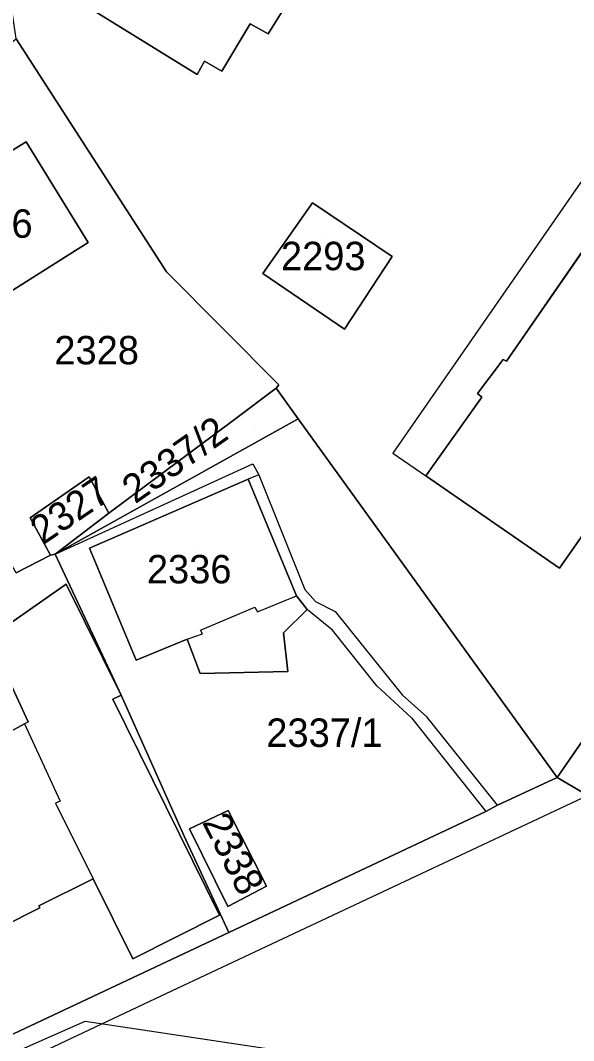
# Model space of a CAD drawing. Extents: x -263423 to -261326, y -1240067 to -1237864.
# Drawn here: x -262482.3 to -262443.4, y -1239022.8 to -1238951 of the extents above; entities that cross this region are included whole.
import ezdxf

# ---------------------------------------------------------------- set-up
doc = ezdxf.new("R2010")
doc.units = 0
for name, color, linetype in [('body_kn', 7, 'Continuous'), ('kladpar_druhypozemkov', 7, 'Continuous'), ('kladpar_hranice', 7, 'Continuous'), ('kladpar_parcelnecisla', 7, 'Continuous'), ('kladpar_plochy', 7, 'Continuous'), ('tarchy_linie', 7, 'Continuous'), ('zappar_hrandruhpozemk', 7, 'Continuous')]:
    doc.layers.add(name, color=color, linetype=linetype)

msp = doc.modelspace()

# ---------------------------------------------------------------- linework, layer by layer
at = {"layer": 'body_kn'}
for p, q in [((-262466.1, -1238951.27), (-262466.1, -1238951.27)), ((-262464.84, -1238951.98), (-262464.84, -1238951.98)), ((-262469.3, -1238953.91), (-262469.3, -1238953.91)), ((-262469.82, -1238954.85), (-262469.82, -1238954.85)), ((-262468.1, -1238954.61), (-262468.1, -1238954.61)), ((-262481.86, -1238959.58), (-262481.86, -1238959.58)), ((-262481.86, -1238959.58), (-262481.86, -1238959.58)), ((-262461.72, -1238963.86), (-262461.72, -1238963.86)), ((-262461.72, -1238963.86), (-262461.72, -1238963.86)), ((-262477.49, -1238966.65), (-262477.49, -1238966.65)), ((-262456.11, -1238967.64), (-262456.11, -1238967.64)), ((-262471.99, -1238968.72), (-262471.99, -1238968.72)), ((-262471.99, -1238968.72), (-262471.99, -1238968.72)), ((-262465.2, -1238968.84), (-262465.2, -1238968.84)), ((-262459.47, -1238972.75), (-262459.47, -1238972.75)), ((-262448.32, -1238974.87), (-262448.32, -1238974.87)), ((-262448.07, -1238975), (-262448.07, -1238975)), ((-262464.08, -1238976.65), (-262464.08, -1238976.65)), ((-262464.27, -1238976.9), (-262464.27, -1238976.9)), ((-262450.12, -1238977.26), (-262450.12, -1238977.26)), ((-262449.81, -1238977.52), (-262449.81, -1238977.52)), ((-262467.21, -1238979.1), (-262467.21, -1238979.1)), ((-262462.72, -1238979.05), (-262462.72, -1238979.05)), ((-262456.07, -1238981.47), (-262456.07, -1238981.47)), ((-262465.91, -1238982.21), (-262465.91, -1238982.21)), ((-262465.91, -1238982.21), (-262465.91, -1238982.21)), ((-262477.41, -1238983.14), (-262477.41, -1238983.14)), ((-262477.41, -1238983.14), (-262477.41, -1238983.14)), ((-262465.48, -1238982.98), (-262465.48, -1238982.98)), ((-262453.74, -1238983.07), (-262453.74, -1238983.07)), ((-262466.24, -1238983.29), (-262466.24, -1238983.29)), ((-262466.24, -1238983.29), (-262466.24, -1238983.29)), ((-262481.56, -1238986.02), (-262481.56, -1238986.02)), ((-262476.04, -1238985.68), (-262476.04, -1238985.68)), ((-262477.4, -1238988.15), (-262477.4, -1238988.15)), ((-262480.13, -1238988.63), (-262480.13, -1238988.63)), ((-262479.81, -1238988.57), (-262479.81, -1238988.57)), ((-262479.81, -1238988.57), (-262479.81, -1238988.57)), ((-262444.35, -1238989.55), (-262444.35, -1238989.55)), ((-262479.03, -1238990.68), (-262479.03, -1238990.68)), ((-262462.26, -1238991.06), (-262462.26, -1238991.06)), ((-262462.83, -1238991.49), (-262462.83, -1238991.49)), ((-262465.76, -1238992.3), (-262465.76, -1238992.3)), ((-262462.08, -1238992.45), (-262462.08, -1238992.45)), ((-262461.51, -1238991.89), (-262461.51, -1238991.89)), ((-262465.58, -1238992.61), (-262465.58, -1238992.61)), ((-262460.12, -1238992.59), (-262460.12, -1238992.59)), ((-262469.59, -1238993.91), (-262469.59, -1238993.91)), ((-262460.32, -1238993.92), (-262460.32, -1238993.92)), ((-262470.54, -1238994.54), (-262470.54, -1238994.54)), ((-262470.54, -1238994.54), (-262470.54, -1238994.54)), ((-262469.46, -1238994.17), (-262469.46, -1238994.17)), ((-262463.75, -1238994.09), (-262463.75, -1238994.09)), ((-262474.11, -1238996.03), (-262474.11, -1238996.03)), ((-262463.46, -1238996.82), (-262463.46, -1238996.82)), ((-262475.78, -1238997.16), (-262475.78, -1238997.16)), ((-262469.62, -1238996.96), (-262469.62, -1238996.96)), ((-262457.19, -1238997.82), (-262457.19, -1238997.82)), ((-262475.75, -1238998.76), (-262475.75, -1238998.76)), ((-262475.18, -1238998.48), (-262475.18, -1238998.48)), ((-262455.42, -1238998.46), (-262455.42, -1238998.46)), ((-262481.7, -1239000.35), (-262481.7, -1239000.35)), ((-262454.76, -1239000.08), (-262454.76, -1239000.08)), ((-262453.68, -1239000.01), (-262453.68, -1239000.01)), ((-262481.96, -1239000.49), (-262481.96, -1239000.49)), ((-262481.96, -1239000.49), (-262481.96, -1239000.49)), ((-262444.52, -1239004.27), (-262444.52, -1239004.27)), ((-262444.52, -1239004.27), (-262444.52, -1239004.27)), ((-262479.78, -1239006.07), (-262479.78, -1239006.07)), ((-262479.47, -1239005.94), (-262479.47, -1239005.94)), ((-262467.65, -1239006.59), (-262467.65, -1239006.59)), ((-262449.52, -1239006.66), (-262449.52, -1239006.66)), ((-262448.7, -1239006.21), (-262448.7, -1239006.21)), ((-262448.7, -1239006.21), (-262448.7, -1239006.21)), ((-262470.37, -1239007.88), (-262470.37, -1239007.88)), ((-262470.75, -1239008.39), (-262470.75, -1239008.39)), ((-262470.75, -1239008.39), (-262470.75, -1239008.39)), ((-262477.15, -1239011.4), (-262477.15, -1239011.4)), ((-262464.96, -1239011.91), (-262464.96, -1239011.91)), ((-262464.96, -1239011.91), (-262464.96, -1239011.91)), ((-262480.95, -1239013.3), (-262480.95, -1239013.3)), ((-262467.67, -1239013.33), (-262467.67, -1239013.33)), ((-262480.88, -1239013.43), (-262480.88, -1239013.43)), ((-262468.25, -1239013.96), (-262468.25, -1239013.96)), ((-262467.6, -1239015.17), (-262467.6, -1239015.17)), ((-262474.34, -1239017.01), (-262474.34, -1239017.01)), ((-262472.39, -1239019.65), (-262472.39, -1239019.65)), ((-262477.71, -1239021.41), (-262477.71, -1239021.41))]:
    msp.add_line(p, q, dxfattribs=at)
at = {"layer": 'kladpar_druhypozemkov'}
for p, q in [((-262460.75, -1238966.4), (-262460.75, -1238966.4)), ((-262476.56, -1238972.52), (-262476.56, -1238972.52)), ((-262465.71, -1238979.65), (-262465.71, -1238979.65)), ((-262479, -1238985.03), (-262479, -1238985.03)), ((-262469.96, -1238988.32), (-262469.96, -1238988.32)), ((-262460.28, -1239000.05), (-262460.28, -1239000.05)), ((-262466.66, -1239009.41), (-262466.66, -1239009.41))]:
    msp.add_line(p, q, dxfattribs=at)
at = {"layer": 'kladpar_hranice'}
msp.add_line((-262482.55, -1238952.34), (-262471.99, -1238968.72), dxfattribs=at)
for points in [[(-262444.64, -1238895.32), (-262435.69, -1238900.72), (-262436.27, -1238901.73), (-262435.26, -1238902.37), (-262437.26, -1238905.78), (-262436.38, -1238906.29), (-262464.84, -1238951.98), (-262466.1, -1238951.27), (-262468.1, -1238954.61), (-262469.3, -1238953.91), (-262469.82, -1238954.85), (-262478.71, -1238949.33), (-262478.52, -1238949.08), (-262463.54, -1238925.16), (-262464.43, -1238924.65), (-262460.81, -1238918.91), (-262459.87, -1238919.49), (-262444.64, -1238895.32)], [(-262437.26, -1238905.78), (-262435.26, -1238902.37), (-262436.27, -1238901.73), (-262435.69, -1238900.72), (-262444.64, -1238895.32), (-262459.87, -1238919.49), (-262460.81, -1238918.91), (-262464.43, -1238924.65), (-262463.54, -1238925.16), (-262478.52, -1238949.08), (-262478.71, -1238949.33), (-262469.82, -1238954.85), (-262469.3, -1238953.91), (-262468.1, -1238954.61), (-262466.1, -1238951.27), (-262464.84, -1238951.98), (-262436.38, -1238906.29), (-262437.26, -1238905.78)], [(-262428.74, -1238947), (-262428.36, -1238947.32), (-262421.4, -1238937.29), (-262421.97, -1238936.84), (-262414.12, -1238925.87), (-262414.37, -1238925.55), (-262412.69, -1238923.03), (-262412.37, -1238923.22), (-262408.51, -1238917.61), (-262398.74, -1238924.28), (-262444.35, -1238989.55), (-262453.74, -1238983.07), (-262449.81, -1238977.52), (-262450.12, -1238977.26), (-262448.32, -1238974.87), (-262448.07, -1238975), (-262440.27, -1238963.71), (-262439.83, -1238963.97), (-262432.68, -1238953.75), (-262433.25, -1238953.43), (-262428.74, -1238947)], [(-262421.4, -1238937.29), (-262428.36, -1238947.32), (-262428.74, -1238947), (-262433.25, -1238953.43), (-262432.68, -1238953.75), (-262439.83, -1238963.97), (-262440.27, -1238963.71), (-262448.07, -1238975), (-262448.32, -1238974.87), (-262450.12, -1238977.26), (-262449.81, -1238977.52), (-262453.74, -1238983.07), (-262444.35, -1238989.55), (-262398.74, -1238924.28), (-262408.51, -1238917.61), (-262412.37, -1238923.22), (-262412.69, -1238923.03), (-262414.37, -1238925.55), (-262414.12, -1238925.87), (-262421.97, -1238936.84), (-262421.4, -1238937.29)], [(-262421.37, -1238970.77), (-262444.52, -1239004.27), (-262462.72, -1238979.05), (-262464.27, -1238976.9), (-262464.08, -1238976.65), (-262471.99, -1238968.72), (-262482.55, -1238952.34), (-262482.75, -1238951.04), (-262483.05, -1238949.1)], [(-262471.99, -1238968.72), (-262464.08, -1238976.65), (-262464.27, -1238976.9), (-262467.21, -1238979.1), (-262476.04, -1238985.68), (-262477.41, -1238983.14), (-262481.56, -1238986.02), (-262480.13, -1238988.63), (-262482.55, -1238989.88), (-262495.52, -1238967.42), (-262497.45, -1238964.08), (-262482.55, -1238952.34)], [(-262481.86, -1238959.58), (-262477.49, -1238966.65), (-262485.73, -1238971.85), (-262486.48, -1238970.76), (-262488.46, -1238972.02), (-262491.83, -1238966.73), (-262489.85, -1238965.48), (-262490.23, -1238964.71), (-262481.86, -1238959.58)], [(-262477.49, -1238966.65), (-262481.86, -1238959.58), (-262490.23, -1238964.71), (-262489.85, -1238965.48), (-262491.83, -1238966.73), (-262488.46, -1238972.02), (-262486.48, -1238970.76), (-262485.73, -1238971.85), (-262477.49, -1238966.65)], [(-262461.72, -1238963.86), (-262456.11, -1238967.64), (-262459.47, -1238972.75), (-262465.2, -1238968.84), (-262461.72, -1238963.86)], [(-262465.2, -1238968.84), (-262459.47, -1238972.75), (-262456.11, -1238967.64), (-262461.72, -1238963.86), (-262465.2, -1238968.84)], [(-262442.36, -1239005.53), (-262444.52, -1239004.27), (-262421.37, -1238970.77)], [(-262479.81, -1238988.57), (-262476.04, -1238985.68), (-262467.21, -1238979.1), (-262464.27, -1238976.9), (-262462.72, -1238979.05), (-262479.81, -1238988.57)], [(-262475.78, -1238997.16), (-262479.81, -1238988.57), (-262462.72, -1238979.05), (-262444.52, -1239004.27)], [(-262477.41, -1238983.14), (-262476.04, -1238985.68), (-262479.81, -1238988.57), (-262480.13, -1238988.63), (-262481.56, -1238986.02), (-262477.41, -1238983.14)], [(-262466.24, -1238983.29), (-262462.83, -1238991.49), (-262462.08, -1238992.45), (-262463.75, -1238994.09), (-262463.46, -1238996.82), (-262469.62, -1238996.96), (-262470.54, -1238994.54), (-262474.11, -1238996.03), (-262477.4, -1238988.15), (-262466.24, -1238983.29)], [(-262474.11, -1238996.03), (-262470.54, -1238994.54), (-262469.62, -1238996.96), (-262463.46, -1238996.82), (-262463.75, -1238994.09), (-262462.08, -1238992.45), (-262462.83, -1238991.49), (-262466.24, -1238983.29), (-262477.4, -1238988.15), (-262474.11, -1238996.03)], [(-262482.55, -1238989.88), (-262480.13, -1238988.63), (-262479.81, -1238988.57), (-262475.78, -1238997.16), (-262475.18, -1238998.48), (-262479.03, -1238990.68), (-262484.45, -1238994.44), (-262481.7, -1239000.35), (-262481.96, -1239000.49), (-262495.4, -1239007.83)], [(-262495.4, -1239007.83), (-262481.96, -1239000.49), (-262481.7, -1239000.35), (-262484.45, -1238994.44), (-262479.03, -1238990.68), (-262475.18, -1238998.48), (-262475.75, -1238998.76), (-262468.25, -1239013.96), (-262474.34, -1239017.01), (-262477.15, -1239011.4), (-262480.95, -1239013.3), (-262480.88, -1239013.43), (-262486.16, -1239016.08)], [(-262467.6, -1239015.17), (-262470.75, -1239008.39), (-262475.18, -1238998.48), (-262475.78, -1238997.16)], [(-262486.16, -1239016.08), (-262480.88, -1239013.43), (-262480.95, -1239013.3), (-262477.15, -1239011.4), (-262474.34, -1239017.01), (-262468.25, -1239013.96), (-262475.75, -1238998.76), (-262475.18, -1238998.48), (-262470.75, -1239008.39)], [(-262554.98, -1239056.17), (-262538.76, -1239048.83), (-262527.1, -1239043.49), (-262527.22, -1239043.3), (-262525.43, -1239042.45), (-262523.94, -1239041.21), (-262521.06, -1239039.94), (-262511, -1239035.52), (-262508.18, -1239034.25), (-262467.6, -1239015.17), (-262449.52, -1239006.66), (-262448.7, -1239006.21), (-262444.52, -1239004.27), (-262442.36, -1239005.53)], [(-262444.52, -1239004.27), (-262448.7, -1239006.21), (-262449.52, -1239006.66), (-262467.6, -1239015.17)], [(-262464.96, -1239011.91), (-262467.67, -1239013.33), (-262470.37, -1239007.88), (-262467.65, -1239006.59), (-262464.96, -1239011.91)], [(-262464.96, -1239011.91), (-262467.65, -1239006.59), (-262470.37, -1239007.88), (-262467.67, -1239013.33), (-262464.96, -1239011.91)], [(-262470.75, -1239008.39), (-262467.6, -1239015.17), (-262508.18, -1239034.25)]]:
    msp.add_lwpolyline(points, dxfattribs=at)
at = {"layer": 'kladpar_plochy'}
for p, q in [((-262464.84, -1238951.98), (-262436.38, -1238906.29)), ((-262444.35, -1238989.55), (-262398.74, -1238924.28)), ((-262478.71, -1238949.33), (-262469.82, -1238954.85)), ((-262468.1, -1238954.61), (-262466.1, -1238951.27)), ((-262466.1, -1238951.27), (-262464.84, -1238951.98)), ((-262482.55, -1238952.34), (-262471.99, -1238968.72)), ((-262471.99, -1238968.72), (-262482.55, -1238952.34)), ((-262469.82, -1238954.85), (-262469.3, -1238953.91)), ((-262469.3, -1238953.91), (-262468.1, -1238954.61)), ((-262481.86, -1238959.58), (-262490.23, -1238964.71)), ((-262477.49, -1238966.65), (-262481.86, -1238959.58)), ((-262461.72, -1238963.86), (-262465.2, -1238968.84)), ((-262456.11, -1238967.64), (-262461.72, -1238963.86)), ((-262440.27, -1238963.71), (-262448.07, -1238975)), ((-262485.73, -1238971.85), (-262477.49, -1238966.65)), ((-262459.47, -1238972.75), (-262456.11, -1238967.64)), ((-262471.99, -1238968.72), (-262464.08, -1238976.65)), ((-262464.08, -1238976.65), (-262471.99, -1238968.72)), ((-262465.2, -1238968.84), (-262459.47, -1238972.75)), ((-262421.37, -1238970.77), (-262444.52, -1239004.27)), ((-262448.32, -1238974.87), (-262450.12, -1238977.26)), ((-262448.07, -1238975), (-262448.32, -1238974.87)), ((-262464.08, -1238976.65), (-262464.27, -1238976.9)), ((-262464.27, -1238976.9), (-262464.08, -1238976.65)), ((-262464.27, -1238976.9), (-262467.21, -1238979.1)), ((-262462.72, -1238979.05), (-262464.27, -1238976.9)), ((-262450.12, -1238977.26), (-262449.81, -1238977.52)), ((-262449.81, -1238977.52), (-262453.74, -1238983.07)), ((-262479.81, -1238988.57), (-262462.72, -1238979.05)), ((-262467.21, -1238979.1), (-262476.04, -1238985.68)), ((-262444.52, -1239004.27), (-262462.72, -1238979.05)), ((-262462.72, -1238979.05), (-262444.52, -1239004.27)), ((-262477.41, -1238983.14), (-262481.56, -1238986.02)), ((-262476.04, -1238985.68), (-262477.41, -1238983.14)), ((-262453.74, -1238983.07), (-262444.35, -1238989.55)), ((-262466.24, -1238983.29), (-262477.4, -1238988.15)), ((-262462.83, -1238991.49), (-262466.24, -1238983.29)), ((-262481.56, -1238986.02), (-262480.13, -1238988.63)), ((-262477.4, -1238988.15), (-262474.11, -1238996.03)), ((-262480.13, -1238988.63), (-262482.55, -1238989.88)), ((-262475.78, -1238997.16), (-262479.81, -1238988.57)), ((-262462.08, -1238992.45), (-262462.83, -1238991.49)), ((-262463.75, -1238994.09), (-262462.08, -1238992.45)), ((-262474.11, -1238996.03), (-262470.54, -1238994.54)), ((-262470.54, -1238994.54), (-262469.62, -1238996.96)), ((-262463.46, -1238996.82), (-262463.75, -1238994.09)), ((-262469.62, -1238996.96), (-262463.46, -1238996.82)), ((-262475.18, -1238998.48), (-262475.78, -1238997.16)), ((-262470.75, -1239008.39), (-262475.18, -1238998.48)), ((-262444.52, -1239004.27), (-262448.7, -1239006.21)), ((-262467.65, -1239006.59), (-262470.37, -1239007.88)), ((-262464.96, -1239011.91), (-262467.65, -1239006.59)), ((-262449.52, -1239006.66), (-262467.6, -1239015.17)), ((-262448.7, -1239006.21), (-262449.52, -1239006.66)), ((-262470.37, -1239007.88), (-262467.67, -1239013.33)), ((-262467.6, -1239015.17), (-262470.75, -1239008.39)), ((-262467.67, -1239013.33), (-262464.96, -1239011.91))]:
    msp.add_line(p, q, dxfattribs=at)
for points in [[(-262444.64, -1238895.32), (-262435.69, -1238900.72), (-262436.27, -1238901.73), (-262435.26, -1238902.37), (-262437.26, -1238905.78), (-262436.38, -1238906.29), (-262464.84, -1238951.98), (-262466.1, -1238951.27), (-262468.1, -1238954.61), (-262469.3, -1238953.91), (-262469.82, -1238954.85), (-262478.71, -1238949.33), (-262478.52, -1238949.08), (-262463.54, -1238925.16), (-262464.43, -1238924.65), (-262460.81, -1238918.91), (-262459.87, -1238919.49)], [(-262428.74, -1238947), (-262428.36, -1238947.32), (-262421.4, -1238937.29), (-262421.97, -1238936.84), (-262414.12, -1238925.87), (-262414.37, -1238925.55), (-262412.69, -1238923.03), (-262412.37, -1238923.22), (-262408.51, -1238917.61), (-262398.74, -1238924.28), (-262444.35, -1238989.55), (-262453.74, -1238983.07), (-262449.81, -1238977.52), (-262450.12, -1238977.26), (-262448.32, -1238974.87), (-262448.07, -1238975), (-262440.27, -1238963.71), (-262439.83, -1238963.97), (-262432.68, -1238953.75), (-262433.25, -1238953.43)], [(-262481.86, -1238959.58), (-262477.49, -1238966.65), (-262485.73, -1238971.85), (-262486.48, -1238970.76), (-262488.46, -1238972.02), (-262491.83, -1238966.73), (-262489.85, -1238965.48), (-262490.23, -1238964.71)], [(-262461.72, -1238963.86), (-262456.11, -1238967.64), (-262459.47, -1238972.75), (-262465.2, -1238968.84)], [(-262479.81, -1238988.57), (-262476.04, -1238985.68), (-262467.21, -1238979.1), (-262464.27, -1238976.9), (-262462.72, -1238979.05)], [(-262477.41, -1238983.14), (-262476.04, -1238985.68), (-262479.81, -1238988.57), (-262480.13, -1238988.63), (-262481.56, -1238986.02)], [(-262466.24, -1238983.29), (-262462.83, -1238991.49), (-262462.08, -1238992.45), (-262463.75, -1238994.09), (-262463.46, -1238996.82), (-262469.62, -1238996.96), (-262470.54, -1238994.54), (-262474.11, -1238996.03), (-262477.4, -1238988.15)], [(-262464.96, -1239011.91), (-262467.67, -1239013.33), (-262470.37, -1239007.88), (-262467.65, -1239006.59)]]:
    msp.add_lwpolyline(points, close=True, dxfattribs=at)
for points in [[(-262442.36, -1239005.53), (-262444.52, -1239004.27), (-262421.37, -1238970.77)], [(-262482.55, -1238989.88), (-262480.13, -1238988.63), (-262479.81, -1238988.57), (-262475.78, -1238997.16), (-262475.18, -1238998.48), (-262479.03, -1238990.68), (-262484.45, -1238994.44), (-262481.7, -1239000.35), (-262481.96, -1239000.49), (-262495.4, -1239007.83)], [(-262495.4, -1239007.83), (-262481.96, -1239000.49), (-262481.7, -1239000.35), (-262484.45, -1238994.44), (-262479.03, -1238990.68), (-262475.18, -1238998.48), (-262475.75, -1238998.76), (-262468.25, -1239013.96), (-262474.34, -1239017.01), (-262477.15, -1239011.4), (-262480.95, -1239013.3), (-262480.88, -1239013.43), (-262486.16, -1239016.08)], [(-262486.16, -1239016.08), (-262480.88, -1239013.43), (-262480.95, -1239013.3), (-262477.15, -1239011.4), (-262474.34, -1239017.01), (-262468.25, -1239013.96), (-262475.75, -1238998.76), (-262475.18, -1238998.48), (-262470.75, -1239008.39), (-262467.6, -1239015.17), (-262508.18, -1239034.25)], [(-262554.98, -1239056.17), (-262538.76, -1239048.83), (-262527.1, -1239043.49), (-262527.22, -1239043.3), (-262525.43, -1239042.45), (-262523.94, -1239041.21), (-262521.06, -1239039.94), (-262511, -1239035.52), (-262508.18, -1239034.25), (-262467.6, -1239015.17), (-262449.52, -1239006.66), (-262448.7, -1239006.21), (-262444.52, -1239004.27), (-262442.36, -1239005.53)]]:
    msp.add_lwpolyline(points, dxfattribs=at)
at = {"layer": 'tarchy_linie'}
msp.add_lwpolyline([(-262509.98, -1239035.06), (-262509.1, -1239035.28), (-262477.71, -1239021.41), (-262345.77, -1239041.23)], dxfattribs=at)
at = {"layer": 'zappar_hrandruhpozemk'}
for p, q in [((-262423.98, -1238935.18), (-262456.07, -1238981.47)), ((-262456.07, -1238981.47), (-262453.74, -1238983.07)), ((-262479.81, -1238988.57), (-262465.91, -1238982.21)), ((-262465.91, -1238982.21), (-262465.48, -1238982.98)), ((-262465.48, -1238982.98), (-262466.24, -1238983.29)), ((-262465.48, -1238982.98), (-262462.26, -1238991.06)), ((-262469.59, -1238993.91), (-262465.76, -1238992.3)), ((-262460.32, -1238993.92), (-262462.08, -1238992.45)), ((-262460.12, -1238992.59), (-262455.42, -1238998.46)), ((-262457.19, -1238997.82), (-262460.32, -1238993.92)), ((-262454.76, -1239000.08), (-262457.19, -1238997.82)), ((-262455.42, -1238998.46), (-262453.68, -1239000.01)), ((-262454.76, -1239000.08), (-262449.52, -1239006.66)), ((-262448.7, -1239006.21), (-262453.68, -1239000.01)), ((-262479.78, -1239006.07), (-262477.15, -1239011.4)), ((-262442.36, -1239005.53), (-262472.39, -1239019.65)), ((-262472.39, -1239019.65), (-262506.3, -1239035.62))]:
    msp.add_line(p, q, dxfattribs=at)
for points in [[(-262462.26, -1238991.06), (-262461.51, -1238991.89), (-262460.12, -1238992.59)], [(-262465.76, -1238992.3), (-262465.58, -1238992.61), (-262462.83, -1238991.49)], [(-262470.54, -1238994.54), (-262469.46, -1238994.17), (-262469.59, -1238993.91)], [(-262481.96, -1239000.49), (-262479.47, -1239005.94), (-262479.78, -1239006.07)]]:
    msp.add_lwpolyline(points, dxfattribs=at)

# ---------------------------------------------------------------- texts
at = {"layer": 'kladpar_parcelnecisla'}
for s, p in [('2326', (-262487.346, -1238966.32)), ('2293', (-262463.936, -1238968.6)), ('2328', (-262479.869, -1238975.22)), ('2336', (-262473.361, -1238990.62)), ('2337/1', (-262464.965, -1239002.12))]:
    msp.add_text(s, height=2, dxfattribs=at).set_placement(p)
for s, rotation, p in [('2337/2', 35, (-262474.19, -1238985.071)), ('2327', 34, (-262480.678, -1238987.956)), ('2338', 297, (-262469.506, -1239007.412))]:
    msp.add_text(s, height=2, rotation=rotation, dxfattribs=at).set_placement(p)

doc.saveas('drawing.dxf')
